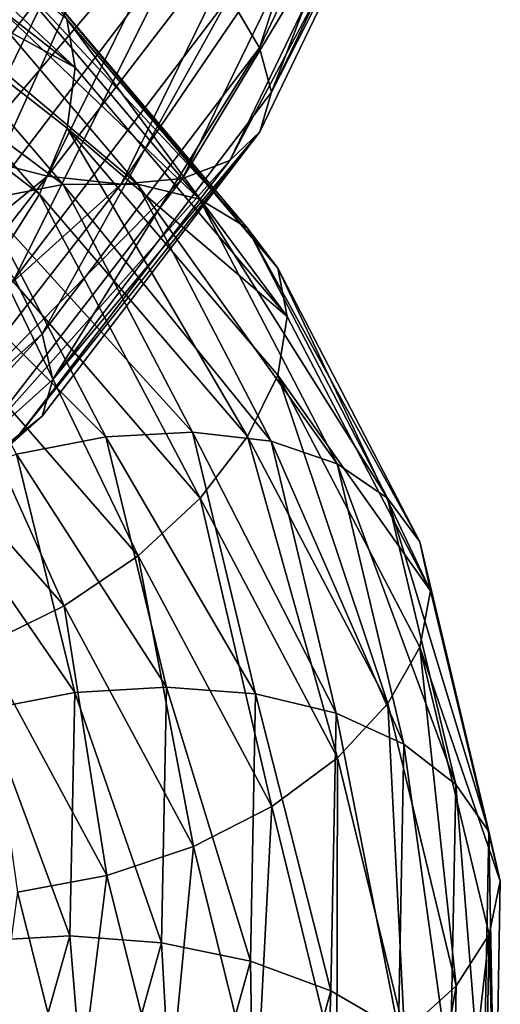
# Model space of a CAD drawing. Header units: metres. Extents: x -80 to 80, y -455 to 95.
# Tile 544 of 656: x 15.47 to 18.95, y -36.52 to -29.4. Entities that reach past the tile are written whole.
import ezdxf

# ---------------------------------------------------------------- set-up
doc = ezdxf.new("R2010")
doc.units = ezdxf.units.M
doc.layers.add('solid_501010_k_01_02', color=7, linetype='CONTINUOUS')

msp = doc.modelspace()

# ---------------------------------------------------------------- linework, layer by layer
at = {"layer": 'solid_501010_k_01_02'}
for points in [[(16.990044, -29.235481, 1044.620972), (18.054234, -27.014894, 1046.681885), (17.208626, -29.606897, 1045.021729)], [(18.054234, -27.014894, 1046.681885), (18.286507, -27.359629, 1047.109131), (17.208626, -29.606897, 1045.021729)], [(17.208626, -29.606897, 1045.021729), (18.286507, -27.359629, 1047.109131), (17.294012, -29.927044, 1045.494141)], [(18.286507, -27.359629, 1047.109131), (18.37056, -27.681715, 1047.588623), (17.294012, -29.927044, 1045.494141)], [(17.294012, -29.927044, 1045.494141), (18.37056, -27.681715, 1047.588623), (18.28826, -27.979296, 1048.072632)], [(13.837449, -27.842028, 1077.819946), (13.885836, -28.190315, 1078.352295), (15.875369, -29.749439, 1076.270264)], [(15.81552, -29.400337, 1075.748535), (13.837449, -27.842028, 1077.819946), (15.875369, -29.749439, 1076.270264)], [(15.082976, -27.829988, 1044.015503), (15.669957, -28.127182, 1043.986206), (14.238002, -29.997984, 1042.180176)], [(18.28826, -27.979296, 1048.072632), (18.057533, -28.225302, 1048.563965), (16.993149, -30.422579, 1046.477417)], [(17.210276, -30.214516, 1045.971924), (18.28826, -27.979296, 1048.072632), (16.993149, -30.422579, 1046.477417)], [(17.294012, -29.927044, 1045.494141), (18.28826, -27.979296, 1048.072632), (17.210276, -30.214516, 1045.971924)], [(14.238002, -29.997984, 1042.180176), (15.669957, -28.127182, 1043.986206), (14.721191, -30.414961, 1042.22876)], [(15.669957, -28.127182, 1043.986206), (16.201742, -28.472967, 1044.082275), (14.721191, -30.414961, 1042.22876)], [(15.875369, -29.749439, 1076.270264), (13.885836, -28.190315, 1078.352295), (13.838775, -28.640617, 1078.78125)], [(18.057533, -28.225302, 1048.563965), (17.695662, -28.40995, 1049.021973), (16.652607, -30.551846, 1046.962402)], [(16.993149, -30.422579, 1046.477417), (18.057533, -28.225302, 1048.563965), (16.652607, -30.551846, 1046.962402)], [(16.034746, -28.480904, 1049.929565), (15.391554, -28.33939, 1050.023926), (14.484313, -30.154081, 1048.162598)], [(17.695662, -28.40995, 1049.021973), (17.222303, -28.520222, 1049.418457), (16.207151, -30.592402, 1047.396973)], [(16.652607, -30.551846, 1046.962402), (17.695662, -28.40995, 1049.021973), (16.207151, -30.592402, 1047.396973)], [(15.089594, -30.384588, 1048.010498), (16.034746, -28.480904, 1049.929565), (14.484313, -30.154081, 1048.162598)], [(14.721191, -30.414961, 1042.22876), (16.201742, -28.472967, 1044.082275), (15.126895, -30.849949, 1042.405518)], [(16.658062, -28.543892, 1049.72583), (16.034746, -28.480904, 1049.929565), (15.089594, -30.384588, 1048.010498)], [(16.201742, -28.472967, 1044.082275), (16.648249, -28.849886, 1044.300659), (15.126895, -30.849949, 1042.405518)], [(17.222303, -28.520222, 1049.418457), (16.658062, -28.543892, 1049.72583), (15.676168, -30.535181, 1047.752075)], [(16.207151, -30.592402, 1047.396973), (17.222303, -28.520222, 1049.418457), (15.676168, -30.535181, 1047.752075)], [(15.676168, -30.535181, 1047.752075), (16.658062, -28.543892, 1049.72583), (15.089594, -30.384588, 1048.010498)], [(13.838775, -28.640617, 1078.78125), (13.664184, -29.148113, 1079.132446), (15.617487, -30.664511, 1077.068237)], [(15.817036, -30.186922, 1076.700439), (13.838775, -28.640617, 1078.78125), (15.617487, -30.664511, 1077.068237)], [(15.875369, -29.749439, 1076.270264), (13.838775, -28.640617, 1078.78125), (15.817036, -30.186922, 1076.700439)], [(15.126895, -30.849949, 1042.405518), (16.648249, -28.849886, 1044.300659), (15.437456, -31.278067, 1042.691772)], [(16.648249, -28.849886, 1044.300659), (16.990044, -29.235481, 1044.620972), (15.437456, -31.278067, 1042.691772)], [(14.401413, -28.972519, 1073.756104), (14.890147, -28.904259, 1074.181396), (16.325005, -30.592474, 1072.049438)], [(14.890147, -28.904259, 1074.181396), (15.300508, -28.95999, 1074.677002), (16.774908, -30.700289, 1072.495117)], [(16.325005, -30.592474, 1072.049438), (14.890147, -28.904259, 1074.181396), (16.774908, -30.700289, 1072.495117)], [(15.300508, -28.95999, 1074.677002), (15.614634, -29.129408, 1075.210571), (17.119303, -30.907347, 1072.988647)], [(16.774908, -30.700289, 1072.495117), (15.300508, -28.95999, 1074.677002), (17.119303, -30.907347, 1072.988647)], [(13.86195, -29.157803, 1073.422241), (14.401413, -28.972519, 1073.756104), (15.789174, -30.596355, 1071.681763)], [(15.789174, -30.596355, 1071.681763), (14.401413, -28.972519, 1073.756104), (16.325005, -30.592474, 1072.049438)], [(15.617487, -30.664511, 1077.068237), (13.664184, -29.148113, 1079.132446), (15.304513, -31.157042, 1077.335571)], [(15.197727, -30.708729, 1071.410034), (13.86195, -29.157803, 1073.422241), (15.789174, -30.596355, 1071.681763)], [(15.614634, -29.129408, 1075.210571), (15.81552, -29.400337, 1075.748535), (17.339548, -31.199526, 1073.498779)], [(17.119303, -30.907347, 1072.988647), (15.614634, -29.129408, 1075.210571), (17.339548, -31.199526, 1073.498779)], [(15.437456, -31.278067, 1042.691772), (16.990044, -29.235481, 1044.620972), (15.636065, -31.674229, 1043.068115)], [(16.990044, -29.235481, 1044.620972), (17.208626, -29.606897, 1045.021729), (15.636065, -31.674229, 1043.068115)], [(15.81552, -29.400337, 1075.748535), (15.875369, -29.749439, 1076.270264), (17.408958, -31.550049, 1074.008301)], [(17.339548, -31.199526, 1073.498779), (15.81552, -29.400337, 1075.748535), (17.408958, -31.550049, 1074.008301)], [(15.636065, -31.674229, 1043.068115), (17.208626, -29.606897, 1045.021729), (15.714607, -32.003624, 1043.523926)], [(17.208626, -29.606897, 1045.021729), (17.294012, -29.927044, 1045.494141), (15.714607, -32.003624, 1043.523926)], [(17.408958, -31.550049, 1074.008301), (15.875369, -29.749439, 1076.270264), (15.817036, -30.186922, 1076.700439)], [(15.714607, -32.003624, 1043.523926), (17.294012, -29.927044, 1045.494141), (17.210276, -30.214516, 1045.971924)], [(17.210276, -30.214516, 1045.971924), (16.993149, -30.422579, 1046.477417), (15.440278, -32.443344, 1044.524658)], [(15.637563, -32.270569, 1044.006104), (17.210276, -30.214516, 1045.971924), (15.440278, -32.443344, 1044.524658)], [(15.817036, -30.186922, 1076.700439), (15.617487, -30.664511, 1077.068237), (17.122433, -32.417252, 1074.825684)], [(15.714607, -32.003624, 1043.523926), (17.210276, -30.214516, 1045.971924), (15.637563, -32.270569, 1044.006104)], [(17.341209, -31.97308, 1074.439941), (15.817036, -30.186922, 1076.700439), (17.122433, -32.417252, 1074.825684)], [(17.408958, -31.550049, 1074.008301), (15.817036, -30.186922, 1076.700439), (17.341209, -31.97308, 1074.439941)], [(15.676168, -30.535181, 1047.752075), (15.089594, -30.384588, 1048.010498), (13.710673, -32.132469, 1046.21106)], [(16.993149, -30.422579, 1046.477417), (16.652607, -30.551846, 1046.962402), (15.130856, -32.521118, 1045.034302)], [(15.440278, -32.443344, 1044.524658), (16.993149, -30.422579, 1046.477417), (15.130856, -32.521118, 1045.034302)], [(14.243646, -32.364471, 1045.902588), (15.676168, -30.535181, 1047.752075), (13.710673, -32.132469, 1046.21106)], [(16.207151, -30.592402, 1047.396973), (15.676168, -30.535181, 1047.752075), (14.243646, -32.364471, 1045.902588)], [(14.726107, -32.496872, 1045.503662), (16.207151, -30.592402, 1047.396973), (14.243646, -32.364471, 1045.902588)], [(16.652607, -30.551846, 1046.962402), (16.207151, -30.592402, 1047.396973), (14.726107, -32.496872, 1045.503662)], [(15.130856, -32.521118, 1045.034302), (16.652607, -30.551846, 1046.962402), (14.726107, -32.496872, 1045.503662)], [(15.197727, -30.708729, 1071.410034), (15.789174, -30.596355, 1071.681763), (16.724436, -32.38496, 1069.494629)], [(15.789174, -30.596355, 1071.681763), (16.325005, -30.592474, 1072.049438), (17.292006, -32.450848, 1069.800781)], [(16.724436, -32.38496, 1069.494629), (15.789174, -30.596355, 1071.681763), (17.292006, -32.450848, 1069.800781)], [(16.325005, -30.592474, 1072.049438), (16.774908, -30.700289, 1072.495117), (17.768559, -32.615162, 1070.192871)], [(17.292006, -32.450848, 1069.800781), (16.325005, -30.592474, 1072.049438), (17.768559, -32.615162, 1070.192871)], [(15.617487, -30.664511, 1077.068237), (15.304513, -31.157042, 1077.335571), (16.779299, -32.861824, 1075.125)], [(17.122433, -32.417252, 1074.825684), (15.617487, -30.664511, 1077.068237), (16.779299, -32.861824, 1075.125)], [(14.587842, -30.916546, 1071.244263), (15.197727, -30.708729, 1071.410034), (16.097956, -32.418373, 1069.289185)], [(16.097956, -32.418373, 1069.289185), (15.197727, -30.708729, 1071.410034), (16.724436, -32.38496, 1069.494629)], [(16.774908, -30.700289, 1072.495117), (17.119303, -30.907347, 1072.988647), (18.133354, -32.86311, 1070.643433)], [(17.768559, -32.615162, 1070.192871), (16.774908, -30.700289, 1072.495117), (18.133354, -32.86311, 1070.643433)], [(15.451943, -32.543217, 1069.190674), (14.587842, -30.916546, 1071.244263), (16.097956, -32.418373, 1069.289185)], [(17.119303, -30.907347, 1072.988647), (17.339548, -31.199526, 1073.498779), (18.366646, -33.178459, 1071.123535)], [(18.133354, -32.86311, 1070.643433), (17.119303, -30.907347, 1072.988647), (18.366646, -33.178459, 1071.123535)], [(15.304513, -31.157042, 1077.335571), (14.895119, -31.633846, 1077.484375), (16.330454, -33.278835, 1075.317871)], [(16.779299, -32.861824, 1075.125), (15.304513, -31.157042, 1077.335571), (16.330454, -33.278835, 1075.317871)], [(17.339548, -31.199526, 1073.498779), (17.408958, -31.550049, 1074.008301), (18.444416, -33.532944, 1071.617432)], [(18.366646, -33.178459, 1071.123535), (17.339548, -31.199526, 1073.498779), (18.444416, -33.532944, 1071.617432)], [(15.437456, -31.278067, 1042.691772), (15.636065, -31.674229, 1043.068115), (13.616499, -33.493252, 1041.28894)], [(18.444416, -33.532944, 1071.617432), (17.408958, -31.550049, 1074.008301), (17.341209, -31.97308, 1074.439941)], [(14.895119, -31.633846, 1077.484375), (14.407121, -32.065041, 1077.498291), (15.795432, -33.641136, 1075.38623)], [(16.330454, -33.278835, 1075.317871), (14.895119, -31.633846, 1077.484375), (15.795432, -33.641136, 1075.38623)], [(13.616499, -33.493252, 1041.28894), (15.636065, -31.674229, 1043.068115), (13.68776, -33.828442, 1041.732422)], [(15.636065, -31.674229, 1043.068115), (15.714607, -32.003624, 1043.523926), (13.68776, -33.828442, 1041.732422)], [(13.68776, -33.828442, 1041.732422), (15.714607, -32.003624, 1043.523926), (15.637563, -32.270569, 1044.006104)], [(17.341209, -31.97308, 1074.439941), (17.122433, -32.417252, 1074.825684), (18.136669, -34.346424, 1072.457886)], [(18.368406, -33.938263, 1072.052979), (17.341209, -31.97308, 1074.439941), (18.136669, -34.346424, 1072.457886)], [(18.444416, -33.532944, 1071.617432), (17.341209, -31.97308, 1074.439941), (18.368406, -33.938263, 1072.052979)], [(15.795432, -33.641136, 1075.38623), (14.407121, -32.065041, 1077.498291), (15.204395, -33.930347, 1075.32959)], [(15.637563, -32.270569, 1044.006104), (15.440278, -32.443344, 1044.524658), (13.446, -34.220428, 1042.746216)], [(13.617803, -34.079323, 1042.216064), (15.637563, -32.270569, 1044.006104), (13.446, -34.220428, 1042.746216)], [(13.68776, -33.828442, 1041.732422), (15.637563, -32.270569, 1044.006104), (13.617803, -34.079323, 1042.216064)], [(15.451943, -32.543217, 1069.190674), (16.097956, -32.418373, 1069.289185), (16.535797, -34.227943, 1067.108643)], [(16.097956, -32.418373, 1069.289185), (16.724436, -32.38496, 1069.494629), (17.179317, -34.277287, 1067.245361)], [(16.535797, -34.227943, 1067.108643), (16.097956, -32.418373, 1069.289185), (17.179317, -34.277287, 1067.245361)], [(16.724436, -32.38496, 1069.494629), (17.292006, -32.450848, 1069.800781), (17.762325, -34.416325, 1067.487671)], [(17.179317, -34.277287, 1067.245361), (16.724436, -32.38496, 1069.494629), (17.762325, -34.416325, 1067.487671)], [(17.122433, -32.417252, 1074.825684), (16.779299, -32.861824, 1075.125), (17.773211, -34.73922, 1072.791138)], [(18.136669, -34.346424, 1072.457886), (17.122433, -32.417252, 1074.825684), (17.773211, -34.73922, 1072.791138)], [(17.292006, -32.450848, 1069.800781), (17.768559, -32.615162, 1070.192871), (18.251839, -34.639923, 1067.824341)], [(17.762325, -34.416325, 1067.487671), (17.292006, -32.450848, 1069.800781), (18.251839, -34.639923, 1067.824341)], [(14.825897, -32.751694, 1069.20459), (15.451943, -32.543217, 1069.190674), (15.872215, -34.265854, 1067.07959)], [(15.872215, -34.265854, 1067.07959), (15.451943, -32.543217, 1069.190674), (16.535797, -34.227943, 1067.108643)], [(17.768559, -32.615162, 1070.192871), (18.133354, -32.86311, 1070.643433), (18.626558, -34.930828, 1068.230225)], [(18.251839, -34.639923, 1067.824341), (17.768559, -32.615162, 1070.192871), (18.626558, -34.930828, 1068.230225)], [(15.229141, -34.388676, 1067.15979), (14.825897, -32.751694, 1069.20459), (15.872215, -34.265854, 1067.07959)], [(16.779299, -32.861824, 1075.125), (16.330454, -33.278835, 1075.317871), (17.297779, -35.091618, 1073.031006)], [(17.773211, -34.73922, 1072.791138), (16.779299, -32.861824, 1075.125), (17.297779, -35.091618, 1073.031006)], [(18.133354, -32.86311, 1070.643433), (18.366646, -33.178459, 1071.123535), (18.866194, -35.270576, 1068.679199)], [(18.626558, -34.930828, 1068.230225), (18.133354, -32.86311, 1070.643433), (18.866194, -35.270576, 1068.679199)], [(18.366646, -33.178459, 1071.123535), (18.444416, -33.532944, 1071.617432), (18.949261, -35.629078, 1069.157349)], [(18.866194, -35.270576, 1068.679199), (18.366646, -33.178459, 1071.123535), (18.949261, -35.629078, 1069.157349)], [(16.330454, -33.278835, 1075.317871), (15.795432, -33.641136, 1075.38623), (16.731064, -35.379402, 1073.157593)], [(17.297779, -35.091618, 1073.031006), (16.330454, -33.278835, 1075.317871), (16.731064, -35.379402, 1073.157593)], [(18.949261, -35.629078, 1069.157349), (18.444416, -33.532944, 1071.617432), (18.368406, -33.938263, 1072.052979)], [(15.795432, -33.641136, 1075.38623), (15.204395, -33.930347, 1075.32959), (16.105019, -35.588291, 1073.166748)], [(16.731064, -35.379402, 1073.157593), (15.795432, -33.641136, 1075.38623), (16.105019, -35.588291, 1073.166748)], [(16.105019, -35.588291, 1073.166748), (15.204395, -33.930347, 1075.32959), (15.459006, -35.710678, 1073.065063)], [(18.368406, -33.938263, 1072.052979), (18.136669, -34.346424, 1072.457886), (18.629963, -36.386784, 1070.020874)], [(18.868002, -36.016232, 1069.596191), (18.368406, -33.938263, 1072.052979), (18.629963, -36.386784, 1070.020874)], [(18.949261, -35.629078, 1069.157349), (18.368406, -33.938263, 1072.052979), (18.868002, -36.016232, 1069.596191)], [(15.229141, -34.388676, 1067.15979), (15.872215, -34.265854, 1067.07959), (15.837809, -36.02504, 1064.959106)], [(15.837809, -36.02504, 1064.959106), (15.872215, -34.265854, 1067.07959), (16.499952, -36.075531, 1064.918335)], [(15.872215, -34.265854, 1067.07959), (16.535797, -34.227943, 1067.108643), (16.499952, -36.075531, 1064.918335)], [(16.499952, -36.075531, 1064.918335), (16.535797, -34.227943, 1067.108643), (17.142078, -36.209053, 1064.985962)], [(16.535797, -34.227943, 1067.108643), (17.179317, -34.277287, 1067.245361), (17.142078, -36.209053, 1064.985962)], [(17.142078, -36.209053, 1064.985962), (17.179317, -34.277287, 1067.245361), (17.723822, -36.422531, 1065.164063)], [(17.179317, -34.277287, 1067.245361), (17.762325, -34.416325, 1067.487671), (17.723822, -36.422531, 1065.164063)], [(18.136669, -34.346424, 1072.457886), (17.773211, -34.73922, 1072.791138), (18.256618, -36.725433, 1070.389038)], [(18.629963, -36.386784, 1070.020874), (18.136669, -34.346424, 1072.457886), (18.256618, -36.725433, 1070.389038)], [(15.196129, -36.060772, 1065.105957), (15.229141, -34.388676, 1067.15979), (15.837809, -36.02504, 1064.959106)], [(17.723822, -36.422531, 1065.164063), (17.762325, -34.416325, 1067.487671), (18.212275, -36.706474, 1065.444824)], [(17.762325, -34.416325, 1067.487671), (18.251839, -34.639923, 1067.824341), (18.212275, -36.706474, 1065.444824)], [(18.212275, -36.706474, 1065.444824), (18.251839, -34.639923, 1067.824341), (18.58618, -37.041138, 1065.805908)], [(18.251839, -34.639923, 1067.824341), (18.626558, -34.930828, 1068.230225), (18.58618, -37.041138, 1065.805908)], [(17.773211, -34.73922, 1072.791138), (17.297779, -35.091618, 1073.031006), (17.768255, -37.010201, 1070.677612)], [(18.256618, -36.725433, 1070.389038), (17.773211, -34.73922, 1072.791138), (17.768255, -37.010201, 1070.677612)], [(18.58618, -37.041138, 1065.805908), (18.626558, -34.930828, 1068.230225), (18.825298, -37.405788, 1066.223511)], [(18.626558, -34.930828, 1068.230225), (18.866194, -35.270576, 1068.679199), (18.825298, -37.405788, 1066.223511)], [(17.297779, -35.091618, 1073.031006), (16.731064, -35.379402, 1073.157593), (17.186127, -37.219963, 1070.864258)], [(17.768255, -37.010201, 1070.677612), (17.297779, -35.091618, 1073.031006), (17.186127, -37.219963, 1070.864258)], [(18.825298, -37.405788, 1066.223511), (18.866194, -35.270576, 1068.679199), (18.910904, -37.768795, 1066.685425)], [(18.866194, -35.270576, 1068.679199), (18.949261, -35.629078, 1069.157349), (18.910904, -37.768795, 1066.685425)], [(16.731064, -35.379402, 1073.157593), (16.105019, -35.588291, 1073.166748), (16.543053, -37.344707, 1070.94165)], [(17.186127, -37.219963, 1070.864258), (16.731064, -35.379402, 1073.157593), (16.543053, -37.344707, 1070.94165)], [(16.105019, -35.588291, 1073.166748), (15.459006, -35.710678, 1073.065063), (15.87947, -37.381893, 1070.911621)], [(16.543053, -37.344707, 1070.94165), (16.105019, -35.588291, 1073.166748), (15.87947, -37.381893, 1070.911621)], [(18.910904, -37.768795, 1066.685425), (18.949261, -35.629078, 1069.157349), (18.868002, -36.016232, 1069.596191)], [(15.87947, -37.381893, 1070.911621), (15.459006, -35.710678, 1073.065063), (15.23595, -37.329342, 1070.776123)], [(15.196129, -36.060772, 1065.105957), (15.837809, -36.02504, 1064.959106), (15.348268, -37.759872, 1062.877319)], [(15.348268, -37.759872, 1062.877319), (15.837809, -36.02504, 1064.959106), (15.989945, -37.897697, 1062.768311)], [(15.837809, -36.02504, 1064.959106), (16.499952, -36.075531, 1064.918335), (15.989945, -37.897697, 1062.768311)], [(15.989945, -37.897697, 1062.768311), (16.499952, -36.075531, 1064.918335), (16.612223, -38.114388, 1062.768555)], [(16.499952, -36.075531, 1064.918335), (17.142078, -36.209053, 1064.985962), (16.612223, -38.114388, 1062.768555)], [(18.868002, -36.016232, 1069.596191), (18.629963, -36.386784, 1070.020874), (18.589579, -38.469616, 1067.572144)], [(18.827101, -38.13723, 1067.127808), (18.868002, -36.016232, 1069.596191), (18.589579, -38.469616, 1067.572144)], [(18.910904, -37.768795, 1066.685425), (18.868002, -36.016232, 1069.596191), (18.827101, -38.13723, 1067.127808)], [(16.612223, -38.114388, 1062.768555), (17.142078, -36.209053, 1064.985962), (17.175985, -38.401421, 1062.883911)], [(17.142078, -36.209053, 1064.985962), (17.723822, -36.422531, 1065.164063), (17.175985, -38.401421, 1062.883911)], [(17.175985, -38.401421, 1062.883911), (17.723822, -36.422531, 1065.164063), (17.64934, -38.745014, 1063.110229)], [(17.723822, -36.422531, 1065.164063), (18.212275, -36.706474, 1065.444824), (17.64934, -38.745014, 1063.110229)], [(18.629963, -36.386784, 1070.020874), (18.256618, -36.725433, 1070.389038), (18.217043, -38.753262, 1067.975464)], [(18.589579, -38.469616, 1067.572144), (18.629963, -36.386784, 1070.020874), (18.217043, -38.753262, 1067.975464)]]:
    msp.add_3dface(points, dxfattribs=at)

doc.saveas('drawing.dxf')
